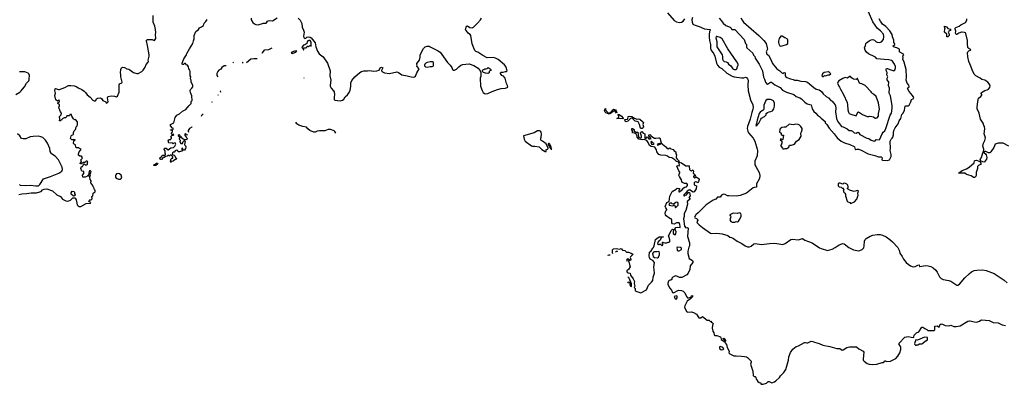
# Model space of a CAD drawing. Extents: x 1771496 to 1971148, y 471553 to 643630.
# Tile 644 of 656: x 1922093 to 1942121, y 525974 to 533398. Entities that reach past the tile are written whole.
import ezdxf

# ---------------------------------------------------------------- set-up
doc = ezdxf.new("R2010")
doc.units = 0

msp = doc.modelspace()

# ---------------------------------------------------------------- linework, layer by layer
at = {"layer": '0CON10XD'}
for points in [[(1936764, 533435), (1936787, 533385), (1936816, 533346), (1937125, 533078), (1937230, 532975), (1937276, 532916), (1937300, 532825), (1937302, 532795), (1937274, 532745), (1937290, 532695), (1937324, 532674), (1937362, 532602), (1937404, 532504), (1937496, 532395), (1937555, 532360), (1937595, 532313), (1937625, 532304), (1937645, 532320), (1937663, 532313), (1937663, 532253), (1937674, 532235), (1937695, 532222), (1937771, 532191), (1937825, 532182), (1937855, 532170), (1937905, 532166), (1937983, 532143), (1938077, 532137), (1938115, 532126), (1938167, 532087), (1938245, 532014), (1938295, 531984), (1938326, 531974), (1938357, 531967), (1938405, 531938), (1938435, 531889), (1938495, 531834), (1938544, 531805), (1938595, 531750), (1938617, 531737), (1938648, 531708), (1938679, 531665), (1938687, 531645), (1938692, 531595), (1938687, 531525), (1938706, 531386), (1938729, 531329), (1938810, 531225), (1938846, 531216), (1938925, 531177), (1938964, 531144), (1939005, 531141), (1939035, 531128), (1939065, 531091), (1939105, 531089), (1939145, 531106), (1939155, 531101), (1939185, 531059), (1939325, 530989), (1939365, 530978), (1939416, 530946), (1939455, 530932), (1939475, 530928), (1939495, 530934), (1939515, 530958), (1939575, 530951), (1939592, 530968), (1939611, 531015), (1939635, 531072), (1939658, 531105), (1939688, 531132), (1939714, 531185), (1939802, 531455), (1939827, 531495), (1939838, 531595), (1939839, 531645), (1939828, 531735), (1939803, 531845), (1939782, 531902), (1939785, 532005), (1939766, 532055), (1939774, 532125), (1939740, 532175), (1939740, 532205), (1939750, 532235), (1939734, 532275), (1939739, 532325), (1939721, 532365), (1939716, 532394), (1939724, 532406), (1939745, 532404), (1939792, 532382), (1939875, 532358), (1939889, 532365), (1939904, 532386), (1939911, 532415), (1939909, 532445), (1939889, 532495), (1939845, 532556), (1939828, 532568), (1939775, 532581), (1939675, 532585), (1939525, 532604), (1939503, 532635), (1939487, 532645), (1939361, 532701), (1939318, 532735), (1939290, 532775), (1939276, 532825), (1939297, 532873), (1939304, 532915), (1939315, 532929), (1939375, 532968), (1939415, 532991), (1939448, 532998), (1939484, 532984), (1939515, 532950), (1939535, 532938), (1939585, 532931), (1939622, 532948), (1939661, 532995), (1939673, 533055), (1939662, 533105), (1939605, 533172), (1939542, 533222), (1939495, 533289), (1939447, 533355), (1939358, 533555)], [(1922079, 529841), (1922135, 529855), (1922235, 529860), (1922325, 529875), (1922434, 529876), (1922505, 529890), (1922527, 529903), (1922557, 529933), (1922591, 529949), (1922645, 529951), (1922764, 529915), (1922851, 529831), (1922925, 529795), (1922965, 529743), (1923035, 529707), (1923065, 529702), (1923095, 529708), (1923126, 529725), (1923175, 529768), (1923205, 529772), (1923223, 529763), (1923242, 529732), (1923265, 529631), (1923286, 529605), (1923305, 529592), (1923335, 529597), (1923445, 529654), (1923536, 529664), (1923540, 529675), (1923515, 529690), (1923503, 529707), (1923522, 529728), (1923545, 529730), (1923568, 529752), (1923570, 529765), (1923560, 529775), (1923562, 529795), (1923578, 529815), (1923590, 529865), (1923630, 529895), (1923630, 529925), (1923612, 529932), (1923600, 529985), (1923590, 529995), (1923580, 530025), (1923540, 530075), (1923540, 530095), (1923550, 530105), (1923550, 530115), (1923530, 530145), (1923522, 530192), (1923500, 530215), (1923515, 530220), (1923525, 530210), (1923537, 530223), (1923530, 530235), (1923530, 530265), (1923540, 530275), (1923540, 530295), (1923547, 530307), (1923535, 530320), (1923515, 530320), (1923502, 530272), (1923498, 530232), (1923485, 530230), (1923457, 530203), (1923425, 530190), (1923375, 530190), (1923370, 530235), (1923400, 530265), (1923400, 530305), (1923360, 530315), (1923340, 530365), (1923343, 530387), (1923352, 530408), (1923368, 530412), (1923380, 530425), (1923382, 530438), (1923405, 530460), (1923425, 530440), (1923458, 530442), (1923470, 530455), (1923470, 530495), (1923480, 530505), (1923465, 530520), (1923445, 530520), (1923415, 530490), (1923385, 530490), (1923375, 530480), (1923362, 530478), (1923345, 530460), (1923335, 530460), (1923322, 530472), (1923332, 530488), (1923350, 530495), (1923340, 530545), (1923365, 530570), (1923368, 530585), (1923348, 530618), (1923315, 530620), (1923292, 530642), (1923290, 530665), (1923305, 530710), (1923340, 530745), (1923342, 530762), (1923312, 530772), (1923295, 530790), (1923252, 530792), (1923232, 530802), (1923228, 530848), (1923215, 530860), (1923202, 530862), (1923190, 530875), (1923198, 530932), (1923220, 530945), (1923220, 530955), (1923195, 530960), (1923185, 530950), (1923153, 530953), (1923128, 530978), (1923140, 531035), (1923155, 531050), (1923177, 531053), (1923190, 531065), (1923190, 531105), (1923197, 531113), (1923200, 531135), (1923228, 531165), (1923238, 531185), (1923240, 531215), (1923260, 531235), (1923260, 531245), (1923270, 531255), (1923267, 531317), (1923228, 531368), (1923205, 531360), (1923185, 531380), (1923152, 531435), (1923145, 531470), (1923115, 531470), (1923110, 531455), (1923097, 531443), (1923055, 531440), (1923045, 531420), (1923025, 531400), (1922998, 531402), (1922970, 531385), (1922950, 531365), (1922945, 531350), (1922935, 531350), (1922925, 531340), (1922902, 531342), (1922900, 531355), (1922910, 531365), (1922910, 531395), (1922903, 531403), (1922900, 531425), (1922937, 531463), (1922942, 531495), (1922925, 531520), (1922893, 531593), (1922890, 531625), (1922900, 531635), (1922900, 531665), (1922872, 531692), (1922872, 531708), (1922900, 531735), (1922900, 531755), (1922885, 531760), (1922865, 531740), (1922828, 531768), (1922807, 531855), (1922820, 531905), (1922809, 531955), (1922815, 531990), (1922825, 531996), (1922885, 531978), (1922905, 531979), (1923012, 532018), (1923085, 532056), (1923135, 532058), (1923205, 532051), (1923259, 532029), (1923285, 532009), (1923355, 531978), (1923405, 531944), (1923434, 531914), (1923465, 531870), (1923525, 531821), (1923581, 531761), (1923605, 531747), (1923634, 531746), (1923645, 531752), (1923657, 531785), (1923677, 531803), (1923735, 531810), (1923757, 531795), (1923783, 531755), (1923843, 531723), (1923850, 531705), (1923865, 531700), (1923890, 531725), (1923879, 531805), (1923884, 531825), (1923893, 531835), (1923955, 531849), (1924025, 531840), (1924065, 531828), (1924085, 531838), (1924118, 531925), (1924116, 532074), (1924125, 532089), (1924172, 532115), (1924176, 532125), (1924174, 532155), (1924151, 532235), (1924154, 532285), (1924147, 532315), (1924152, 532385), (1924163, 532415), (1924185, 532429), (1924225, 532424), (1924275, 532396), (1924315, 532389), (1924335, 532379), (1924385, 532337), (1924408, 532325), (1924475, 532300), (1924505, 532304), (1924575, 532345), (1924605, 532372), (1924645, 532434), (1924667, 532485), (1924708, 532535), (1924713, 532545), (1924707, 532575), (1924728, 532655), (1924727, 532685), (1924694, 532874), (1924671, 532965), (1924675, 532982), (1924694, 532996), (1924755, 532996), (1924785, 532993), (1924815, 532979), (1924833, 532977), (1924864, 533016), (1924854, 533095), (1924861, 533135), (1924858, 533195), (1924842, 533265), (1924811, 533345), (1924806, 533485)], [(1925509, 531061), (1925495, 531050), (1925485, 531050), (1925480, 531065), (1925465, 531078), (1925450, 531065), (1925453, 531043), (1925480, 531015), (1925480, 531005), (1925492, 530992), (1925498, 530975), (1925495, 530960), (1925475, 530950), (1925445, 530950), (1925428, 530968), (1925415, 530970), (1925375, 531010), (1925362, 531012), (1925348, 531048), (1925335, 531052), (1925315, 531040), (1925315, 531030), (1925340, 531015), (1925348, 530998), (1925340, 530965), (1925360, 530945), (1925348, 530908), (1925370, 530880), (1925405, 530880), (1925420, 530915), (1925435, 530930), (1925445, 530930), (1925458, 530918), (1925448, 530858), (1925452, 530842), (1925470, 530825), (1925472, 530805), (1925466, 530775), (1925445, 530740), (1925412, 530742), (1925410, 530775), (1925395, 530780), (1925390, 530775), (1925390, 530745), (1925400, 530735), (1925398, 530722), (1925363, 530717), (1925345, 530708), (1925325, 530710), (1925312, 530722), (1925308, 530738), (1925285, 530740), (1925255, 530730), (1925235, 530700), (1925215, 530698), (1925204, 530686), (1925192, 530652), (1925238, 530638), (1925250, 530625), (1925260, 530595), (1925280, 530575), (1925280, 530565), (1925268, 530552), (1925255, 530550), (1925215, 530520), (1925172, 530508), (1925165, 530490), (1925160, 530515), (1925173, 530567), (1925185, 530580), (1925205, 530580), (1925208, 530585), (1925207, 530607), (1925175, 530640), (1925155, 530640), (1925135, 530620), (1925125, 530630), (1925105, 530630), (1925095, 530620), (1925058, 530612), (1925035, 530590), (1925015, 530590), (1924975, 530550), (1924965, 530550), (1924951, 530561), (1924943, 530575), (1924955, 530592), (1924973, 530597), (1924988, 530625), (1925005, 530640), (1925045, 530640), (1925060, 530655), (1925060, 530665), (1925050, 530675), (1925052, 530725), (1925030, 530755), (1925032, 530768), (1925045, 530780), (1925075, 530780), (1925090, 530755), (1925115, 530748), (1925165, 530790), (1925225, 530798), (1925248, 530822), (1925268, 530865), (1925255, 530890), (1925228, 530882), (1925215, 530870), (1925195, 530890), (1925155, 530882), (1925125, 530890), (1925120, 530895), (1925120, 530925), (1925110, 530935), (1925135, 530960), (1925168, 530962), (1925170, 530975), (1925180, 530985), (1925180, 531005), (1925170, 531015), (1925172, 531028), (1925195, 531050), (1925205, 531050), (1925215, 531040), (1925230, 531055), (1925225, 531070), (1925195, 531060), (1925180, 531075), (1925180, 531095), (1925200, 531115), (1925200, 531135), (1925190, 531150), (1925165, 531140), (1925160, 531155), (1925185, 531160), (1925195, 531150), (1925218, 531172), (1925220, 531185), (1925202, 531192), (1925160, 531235), (1925160, 531265), (1925230, 531295), (1925256, 531405), (1925273, 531437), (1925290, 531455), (1925342, 531478), (1925405, 531534), (1925471, 531569), (1925532, 531645), (1925579, 531691), (1925584, 531735), (1925599, 531755), (1925596, 531846), (1925569, 531915), (1925564, 531955), (1925570, 531975), (1925598, 532002), (1925612, 532028), (1925616, 532055), (1925580, 532135), (1925578, 532165), (1925568, 532195), (1925574, 532235), (1925564, 532255), (1925560, 532345), (1925551, 532371), (1925532, 532395), (1925526, 532435), (1925509, 532469), (1925485, 532482), (1925465, 532508), (1925445, 532507), (1925425, 532488), (1925415, 532488), (1925400, 532495), (1925398, 532515), (1925435, 532602), (1925486, 532684), (1925495, 532712), (1925545, 532807), (1925618, 532912), (1925626, 532965), (1925640, 533010), (1925639, 533075), (1925675, 533158), (1925730, 533200), (1925748, 533235), (1925789, 533251), (1925829, 533281), (1925841, 533305), (1925844, 533326), (1925880, 533360), (1925910, 533405)], [(1926801, 533429), (1926803, 533393), (1926834, 533344), (1926871, 533311), (1926895, 533301), (1926947, 533293), (1927055, 533328), (1927105, 533329), (1927116, 533335), (1927131, 533365), (1927149, 533375), (1927175, 533380), (1927235, 533378), (1927333, 533437)], [(1927755, 533426), (1927796, 533385), (1927829, 533319), (1927839, 533245), (1927868, 533188), (1927877, 533147), (1927864, 533065), (1927873, 533033), (1927895, 533016), (1927915, 533022), (1927935, 533042), (1927965, 533052), (1928005, 533044), (1928025, 533027), (1928104, 532924), (1928116, 532845), (1928148, 532755), (1928186, 532706), (1928265, 532642), (1928355, 532514), (1928407, 532355), (1928400, 532255), (1928419, 532165), (1928409, 532065), (1928411, 532045), (1928426, 532005), (1928479, 531949), (1928487, 531927), (1928496, 531865), (1928488, 531825), (1928488, 531775), (1928505, 531761), (1928615, 531749), (1928657, 531757)], [(1928657, 531757), (1928685, 531782), (1928714, 531826), (1928762, 531865), (1928795, 531915), (1928814, 531965), (1928827, 532035), (1928830, 532115), (1928847, 532163), (1928909, 532235), (1929009, 532321), (1929045, 532342), (1929094, 532354), (1929165, 532356), (1929215, 532366), (1929285, 532349), (1929355, 532354), (1929403, 532367), (1929425, 532420), (1929455, 532432), (1929480, 532415), (1929452, 532365), (1929452, 532355), (1929473, 532335), (1929515, 532313), (1929615, 532303), (1929765, 532334), (1929801, 532321), (1929865, 532274), (1929977, 532257), (1930055, 532234), (1930095, 532230), (1930125, 532232), (1930141, 532245), (1930173, 532317), (1930218, 532395), (1930170, 532455), (1930178, 532475), (1930170, 532485), (1930170, 532505), (1930224, 532576), (1930236, 532634), (1930239, 532685), (1930305, 532810), (1930343, 532847), (1930385, 532860), (1930422, 532862), (1930442, 532842), (1930595, 532769), (1930643, 532735), (1930717, 532645), (1930792, 532525), (1930850, 532475), (1930883, 532425), (1930898, 532385), (1930911, 532371), (1930935, 532371), (1930975, 532388), (1931025, 532440), (1931065, 532470), (1931105, 532483), (1931165, 532491), (1931235, 532497), (1931334, 532464), (1931421, 532411), (1931461, 532355), (1931474, 532325), (1931476, 532265), (1931476, 532245), (1931463, 532205), (1931466, 532045), (1931498, 531958), (1931524, 531915), (1931545, 531897), (1931575, 531888), (1931618, 531892), (1931701, 531939), (1931815, 531975), (1931885, 531994), (1931972, 532005), (1932024, 532025), (1932018, 532055), (1931992, 532102), (1931968, 532205), (1931935, 532246), (1931899, 532265), (1931870, 532305), (1931870, 532315), (1931888, 532332), (1931927, 532327), (1931975, 532344), (1931998, 532345), (1932010, 532355), (1931983, 532445), (1931955, 532482), (1931829, 532585), (1931769, 532615), (1931725, 532625), (1931605, 532622), (1931515, 532667), (1931415, 532738), (1931371, 532751), (1931348, 532768), (1931299, 532909), (1931268, 533075), (1931255, 533097), (1931224, 533115), (1931209, 533139), (1931165, 533182), (1931164, 533195), (1931185, 533268), (1931205, 533272), (1931252, 533242), (1931295, 533230), (1931321, 533245), (1931405, 533325), (1931465, 533395), (1931489, 533431)], [(1935271, 533535), (1935405, 533381), (1935455, 533353), (1935513, 533343), (1935555, 533347), (1935591, 533369), (1935622, 533418)], [(1935778, 533442), (1935765, 533395), (1935769, 533345), (1935786, 533306), (1935810, 533290), (1935915, 533256), (1936022, 533212), (1936131, 533201), (1936138, 533195), (1936137, 533185), (1936127, 533155), (1936117, 533095), (1936116, 533045), (1936125, 532976), (1936145, 532895), (1936143, 532815), (1936155, 532785), (1936210, 532705), (1936236, 532655), (1936270, 532515), (1936288, 532475), (1936323, 532433), (1936375, 532403), (1936479, 532309), (1936584, 532245), (1936625, 532233), (1936775, 532215), (1936824, 532216), (1936855, 532227), (1936875, 532220), (1936895, 532195), (1936908, 532165), (1936902, 532065), (1936912, 531948), (1936957, 531765), (1937003, 531665), (1937011, 531605), (1937008, 531575), (1936985, 531506), (1936954, 531375), (1936895, 531225), (1936891, 531185), (1936906, 531126), (1936921, 531095), (1937012, 530985), (1937045, 530928), (1937096, 530765), (1937100, 530735), (1937091, 530625), (1937044, 530515), (1937050, 530445), (1937065, 530408), (1937136, 530286), (1937149, 530225), (1937140, 530165), (1937083, 530055), (1937078, 530028), (1937082, 529985), (1937035, 529984), (1937013, 529977), (1936876, 529865), (1936745, 529816), (1936666, 529804), (1936515, 529810), (1936494, 529814), (1936445, 529837), (1936415, 529843), (1936395, 529839), (1936368, 529822), (1936343, 529787), (1936285, 529782), (1936253, 529747), (1936198, 529722), (1936055, 529627), (1935993, 529567), (1935894, 529465), (1935844, 529425), (1935821, 529375), (1935829, 529365), (1935861, 529351), (1935886, 529325), (1935888, 529315), (1935867, 529285), (1935875, 529261), (1935915, 529220), (1935985, 529164), (1936145, 529053), (1936175, 529048), (1936275, 529053), (1936385, 529041), (1936498, 529005), (1936535, 528971), (1936575, 528961), (1936612, 528942), (1936685, 528886), (1936785, 528844), (1936848, 528795), (1936895, 528773), (1936937, 528773), (1936973, 528785), (1937029, 528831), (1937055, 528842), (1937185, 528820), (1937345, 528842), (1937455, 528848), (1937616, 528824), (1937666, 528844), (1937777, 528923), (1937805, 528927), (1937935, 528918), (1938015, 528941), (1938065, 528911), (1938212, 528852), (1938365, 528754), (1938399, 528739), (1938525, 528702), (1938622, 528728), (1938683, 528757), (1938765, 528813), (1938815, 528836), (1938835, 528839), (1938865, 528831), (1938962, 528762), (1939055, 528713), (1939155, 528692), (1939185, 528697), (1939233, 528717), (1939262, 528755), (1939273, 528797), (1939280, 528890), (1939293, 528925), (1939309, 528945), (1939395, 528993), (1939448, 529012), (1939535, 529027), (1939595, 529022), (1939645, 529012), (1939715, 528976), (1939795, 528920), (1939844, 528874), (1939955, 528758), (1939982, 528705), (1939998, 528645), (1940042, 528578), (1940068, 528525), (1940123, 528455), (1940165, 528417), (1940215, 528387), (1940265, 528365), (1940305, 528370), (1940365, 528402), (1940386, 528406), (1940392, 528402), (1940393, 528375), (1940402, 528372), (1940516, 528394), (1940575, 528389), (1940625, 528374), (1940675, 528344), (1940725, 528298), (1940757, 528255), (1940804, 528165), (1940835, 528130), (1940875, 528110), (1940995, 528088), (1941035, 528073), (1941155, 527996), (1941175, 527994), (1941208, 528012), (1941321, 528145), (1941407, 528223), (1941454, 528266), (1941505, 528289), (1941565, 528299), (1941675, 528304), (1941752, 528292), (1941915, 528227), (1942115, 528097), (1942180, 528040)], [(1936318, 533428), (1936365, 533380), (1936404, 533324), (1936455, 533279), (1936545, 533248), (1936564, 533226), (1936570, 533205), (1936578, 533198), (1936625, 533201), (1936637, 533197), (1936831, 532995), (1936858, 532915), (1936874, 532895), (1936876, 532845), (1936886, 532825), (1937003, 532715), (1937022, 532675), (1937048, 532648), (1937056, 532615), (1937134, 532495), (1937185, 532400), (1937202, 532355), (1937224, 532225), (1937246, 532185), (1937266, 532126), (1937285, 532098), (1937305, 532088), (1937365, 532127), (1937385, 532127), (1937454, 532074), (1937562, 532015), (1937606, 531966), (1937693, 531923), (1937838, 531875), (1937885, 531833), (1937965, 531807), (1937996, 531786), (1938019, 531769), (1938066, 531716), (1938112, 531682), (1938192, 531665), (1938196, 531635), (1938216, 531585), (1938250, 531530), (1938288, 531495), (1938321, 531451), (1938365, 531424), (1938395, 531390), (1938474, 531325), (1938480, 531295), (1938508, 531265), (1938557, 531187), (1938657, 531077), (1938721, 530991), (1938805, 530924), (1938869, 530889), (1938982, 530855), (1939067, 530817), (1939076, 530806), (1939085, 530758), (1939092, 530752), (1939124, 530764), (1939153, 530763), (1939195, 530748), (1939355, 530669), (1939485, 530636), (1939565, 530603), (1939615, 530603), (1939634, 530585), (1939629, 530545), (1939645, 530537), (1939735, 530534), (1939783, 530547), (1939818, 530612), (1939817, 530655), (1939796, 530734), (1939806, 530775), (1939802, 530928), (1939817, 530963), (1939841, 530985), (1939851, 531005), (1939867, 531053), (1939864, 531095), (1939876, 531145), (1939899, 531195), (1939962, 531278), (1939985, 531340), (1940017, 531385), (1940034, 531466), (1940047, 531483), (1940062, 531495), (1940093, 531555), (1940102, 531635), (1940115, 531642), (1940165, 531642), (1940183, 531657), (1940222, 531725), (1940235, 531770), (1940265, 531788), (1940280, 531815), (1940256, 531855), (1940186, 531935), (1940154, 531995), (1940157, 532013), (1940185, 532022), (1940189, 532035), (1940181, 532065), (1940148, 532105), (1940126, 532165), (1940134, 532234), (1940124, 532385), (1940084, 532535), (1940057, 532595), (1940061, 532625), (1940056, 532655), (1940074, 532685), (1940073, 532695), (1939994, 532735), (1939988, 532745), (1939991, 532785), (1939986, 532796), (1939938, 532828), (1939905, 532831), (1939868, 532848), (1939860, 532865), (1939893, 532895), (1939896, 532906), (1939877, 532935), (1939871, 532981), (1939848, 533048), (1939839, 533095), (1939795, 533172), (1939709, 533259), (1939646, 533305), (1939605, 533367), (1939577, 533415)], [(1942215, 530822), (1942095, 530886), (1941995, 530887), (1941936, 530864), (1941907, 530795), (1941846, 530705), (1941825, 530686), (1941800, 530690), (1941745, 530711), (1941718, 530712), (1941708, 530705), (1941713, 530685), (1941737, 530667), (1941752, 530645), (1941767, 530595), (1941756, 530555), (1941716, 530505), (1941705, 530499), (1941649, 530519), (1941632, 530545), (1941634, 530565), (1941657, 530593), (1941687, 530685), (1941700, 530705), (1941703, 530765), (1941681, 530825), (1941697, 530883), (1941724, 530935), (1941736, 530995), (1941714, 531074), (1941723, 531175), (1941719, 531225), (1941705, 531246), (1941690, 531290), (1941634, 531375), (1941607, 531495), (1941572, 531585), (1941570, 531625), (1941584, 531725), (1941587, 531773), (1941597, 531803), (1941643, 531835), (1941665, 531862), (1941664, 531875), (1941650, 531895), (1941658, 531915), (1941724, 531956), (1941775, 531971), (1941797, 531985), (1941830, 532015), (1941836, 532055), (1941816, 532095), (1941785, 532129), (1941725, 532164), (1941665, 532177), (1941628, 532205), (1941542, 532252), (1941506, 532286), (1941467, 532375), (1941443, 532455), (1941401, 532545), (1941380, 532645), (1941374, 532725), (1941378, 532745), (1941397, 532763), (1941432, 532775), (1941441, 532785), (1941402, 532812), (1941382, 532835), (1941372, 532905), (1941375, 532975), (1941338, 533118), (1941329, 533129), (1941308, 533138), (1941266, 533145), (1941249, 533141), (1941195, 533122), (1941155, 533099), (1941145, 533099), (1941126, 533125), (1941135, 533165), (1941120, 533205), (1941119, 533225), (1941135, 533241), (1941205, 533265), (1941239, 533291), (1941335, 533342), (1941358, 533385), (1941356, 533416)], [(1940975, 533050), (1940955, 533050), (1940950, 533105), (1940902, 533145), (1940908, 533215), (1940918, 533235), (1940902, 533255), (1940905, 533267), (1940950, 533255), (1940950, 533245), (1940972, 533222), (1941025, 533206), (1941032, 533195), (1941020, 533175), (1940990, 533165), (1940988, 533152), (1940980, 533145), (1940988, 533138), (1940990, 533115), (1941000, 533105), (1941000, 533075), (1940975, 533050)], [(1927865, 532784), (1927870, 532785), (1927866, 532815), (1927873, 532825), (1927905, 532826), (1927932, 532835), (1927944, 532856), (1927956, 532856), (1927965, 532848), (1927995, 532870), (1928025, 532860), (1928022, 532942), (1928001, 532971), (1927977, 532977), (1927955, 532965), (1927942, 532948), (1927934, 532915), (1927895, 532888), (1927868, 532882), (1927836, 532845), (1927832, 532832), (1927862, 532802), (1927865, 532784)], [(1936665, 532384), (1936682, 532398), (1936693, 532447), (1936709, 532475), (1936706, 532495), (1936680, 532540), (1936499, 532805), (1936381, 533005), (1936342, 533035), (1936275, 533058), (1936258, 533055), (1936255, 533030), (1936274, 532955), (1936277, 532845), (1936383, 532685), (1936392, 532645), (1936392, 532595), (1936404, 532565), (1936425, 532548), (1936465, 532541), (1936491, 532525), (1936512, 532495), (1936556, 532456), (1936600, 532395), (1936625, 532386), (1936665, 532384)], [(1937575, 532857), (1937605, 532863), (1937690, 532895), (1937716, 532914), (1937717, 532985), (1937709, 532999), (1937665, 533030), (1937655, 533030), (1937605, 533060), (1937575, 533060), (1937542, 533015), (1937527, 532963), (1937527, 532935), (1937532, 532905), (1937555, 532864), (1937575, 532857)], [(1927225, 532818), (1927153, 532787), (1927075, 532777), (1927061, 532769), (1927023, 532725), (1927017, 532712)], [(1927635, 532709), (1927655, 532714), (1927713, 532735), (1927733, 532765), (1927680, 532760), (1927632, 532738), (1927614, 532714), (1927635, 532709)], [(1926924, 532598), (1926855, 532600), (1926798, 532592), (1926708, 532521)], [(1930385, 532434), (1930445, 532447), (1930485, 532442), (1930505, 532450), (1930512, 532465), (1930508, 532485), (1930510, 532525), (1930488, 532538), (1930445, 532540), (1930385, 532528), (1930357, 532513), (1930335, 532490), (1930328, 532475), (1930328, 532458), (1930350, 532435), (1930385, 532434)], [(1926290, 532464), (1926285, 532461), (1926255, 532459), (1926208, 532422), (1926185, 532392), (1926141, 532369), (1926124, 532346), (1926106, 532305), (1926106, 532265), (1926121, 532235)], [(1926442, 532530), (1926431, 532522)], [(1926641, 532514), (1926625, 532524), (1926619, 532527)], [(1931615, 532302), (1931565, 532310), (1931530, 532325), (1931510, 532345), (1931510, 532365), (1931520, 532375), (1931520, 532385), (1931545, 532390), (1931555, 532400), (1931585, 532398), (1931605, 532403), (1931615, 532420), (1931625, 532422), (1931665, 532398), (1931678, 532385), (1931677, 532363), (1931642, 532348), (1931640, 532315), (1931615, 532302)], [(1922015, 531878), (1922095, 531919), (1922125, 531947), (1922148, 531982), (1922191, 532029), (1922232, 532105), (1922278, 532155), (1922287, 532175), (1922287, 532197), (1922290, 532265), (1922279, 532295), (1922265, 532309), (1922195, 532336), (1922087, 532337)], [(1927881, 532205), (1927874, 532208)], [(1938420, 532240), (1938445, 532243), (1938465, 532260), (1938485, 532258), (1938535, 532272), (1938567, 532273), (1938590, 532295), (1938588, 532305), (1938566, 532326), (1938543, 532333), (1938455, 532320), (1938422, 532298), (1938412, 532258), (1938414, 532245), (1938420, 532240)], [(1939505, 531392), (1939535, 531400), (1939560, 531435), (1939562, 531485), (1939582, 531575), (1939563, 531703), (1939518, 531835), (1939460, 531885), (1939445, 531890), (1939425, 531910), (1939415, 531930), (1939290, 532055), (1939222, 532092), (1939205, 532098), (1939180, 532095), (1939135, 532200), (1939125, 532200), (1939105, 532182), (1939055, 532188), (1939015, 532212), (1938995, 532242), (1938975, 532238), (1938932, 532208), (1938885, 532218), (1938835, 532202), (1938758, 532155), (1938734, 532126), (1938730, 532105), (1938755, 532042), (1938772, 532022), (1938788, 531985), (1938853, 531875), (1938922, 531712), (1938933, 531665), (1938939, 531565), (1938949, 531515), (1938965, 531490), (1938996, 531476), (1939105, 531443), (1939116, 531454), (1939145, 531518), (1939155, 531523), (1939238, 531465), (1939334, 531424), (1939366, 531424), (1939385, 531432), (1939425, 531428), (1939457, 531417), (1939493, 531393), (1939505, 531392)], [(1926188, 531950), (1926182, 531948), (1926174, 531936), (1926175, 531920)], [(1926132, 531868), (1926121, 531854)], [(1937075, 531230), (1937125, 531290), (1937167, 531375), (1937185, 531392), (1937243, 531427), (1937275, 531460), (1937280, 531485), (1937301, 531509), (1937337, 531523), (1937375, 531528), (1937403, 531545), (1937436, 531584), (1937450, 531635), (1937445, 531700), (1937423, 531743), (1937385, 531768), (1937365, 531772), (1937295, 531770), (1937270, 531755), (1937230, 531655), (1937232, 531575), (1937215, 531548), (1937205, 531548), (1937155, 531518), (1937136, 531485), (1937093, 531355), (1937081, 531285), (1937068, 531245), (1937075, 531230)], [(1926011, 531726), (1926000, 531715), (1926000, 531709)], [(1934085, 531472), (1934015, 531501), (1934001, 531515), (1933992, 531545), (1934005, 531580), (1934015, 531590), (1934010, 531575), (1934019, 531549), (1934040, 531520), (1934065, 531500), (1934085, 531498), (1934104, 531506), (1934136, 531534), (1934153, 531565), (1934175, 531574), (1934215, 531560), (1934229, 531545), (1934241, 531515), (1934235, 531492), (1934208, 531538), (1934185, 531544), (1934112, 531485), (1934085, 531472)], [(1925828, 531484), (1925809, 531471), (1925791, 531445), (1925786, 531429)], [(1934365, 531382), (1934240, 531385), (1934250, 531395), (1934275, 531402), (1934282, 531418), (1934280, 531440), (1934260, 531465), (1934285, 531466), (1934332, 531435), (1934368, 531395), (1934370, 531385), (1934365, 531382)], [(1934735, 531180), (1934718, 531188), (1934704, 531265), (1934672, 531315), (1934655, 531327), (1934615, 531335), (1934575, 531374), (1934556, 531386), (1934535, 531392), (1934515, 531388), (1934465, 531335), (1934429, 531321), (1934408, 531335), (1934400, 531365), (1934456, 531374), (1934466, 531385), (1934467, 531415), (1934473, 531425), (1934505, 531432), (1934545, 531429), (1934601, 531391), (1934645, 531374), (1934675, 531382), (1934705, 531374), (1934765, 531326), (1934780, 531305), (1934768, 531265), (1934781, 531215), (1934773, 531195), (1934755, 531184), (1934735, 531180)], [(1925601, 531209), (1925595, 531208), (1925545, 531180), (1925520, 531145), (1925518, 531125), (1925524, 531109)], [(1928526, 531087), (1928505, 531120), (1928487, 531135), (1928415, 531163), (1928395, 531165), (1928365, 531161), (1928302, 531138), (1928195, 531136), (1928145, 531127), (1928105, 531109), (1928075, 531107), (1927992, 531142), (1927953, 531173), (1927925, 531209), (1927852, 531222), (1927769, 531249), (1927731, 531275), (1927711, 531312)], [(1932795, 530712), (1932800, 530715), (1932800, 530755), (1932828, 530762), (1932840, 530775), (1932840, 530785), (1932799, 530869), (1932727, 530927), (1932700, 530935), (1932692, 530955), (1932692, 530985), (1932702, 531005), (1932706, 531064), (1932698, 531105), (1932685, 531127), (1932665, 531137), (1932625, 531132), (1932556, 531094), (1932340, 531035), (1932353, 530965), (1932375, 530927), (1932505, 530829), (1932525, 530820), (1932575, 530820), (1932657, 530807), (1932712, 530755), (1932780, 530715), (1932795, 530712)], [(1934161, 528634), (1934151, 528651), (1934154, 528715), (1934175, 528731), (1934225, 528739), (1934295, 528723), (1934327, 528737), (1934358, 528708), (1934405, 528700), (1934435, 528663), (1934475, 528664), (1934534, 528644), (1934564, 528625), (1934566, 528615), (1934518, 528572), (1934512, 528555), (1934521, 528515), (1934515, 528498), (1934505, 528492), (1934465, 528526), (1934450, 528525), (1934438, 528505), (1934445, 528490), (1934465, 528498), (1934477, 528487), (1934492, 528445), (1934494, 528415), (1934510, 528365), (1934479, 528311), (1934445, 528288), (1934443, 528275), (1934453, 528255), (1934472, 528242), (1934508, 528238), (1934515, 528198), (1934575, 528120), (1934599, 528069), (1934594, 528025), (1934605, 527975), (1934592, 527945), (1934612, 527925), (1934611, 527885), (1934628, 527868), (1934725, 527840), (1934840, 527900), (1934885, 527992), (1934947, 528053), (1934969, 528085), (1934979, 528155), (1935003, 528235), (1934999, 528305), (1934994, 528356), (1935008, 528455), (1934974, 528494), (1934921, 528525), (1934902, 528555), (1934896, 528585), (1934907, 528665), (1934940, 528695), (1934970, 528745), (1934988, 528762), (1935002, 528795), (1935023, 528925), (1935055, 528940), (1935102, 528975), (1935188, 528978), (1935186, 528974), (1935150, 528970), (1935120, 528910), (1935080, 528875), (1935071, 528855), (1935070, 528835), (1935085, 528818), (1935095, 528812), (1935110, 528825), (1935125, 528828), (1935155, 528800), (1935165, 528800), (1935172, 528808), (1935170, 528865), (1935175, 528870), (1935185, 528860), (1935215, 528852), (1935255, 528852), (1935285, 528870), (1935305, 528870), (1935317, 528883), (1935320, 528915), (1935306, 528966), (1935290, 528995), (1935324, 529055), (1935342, 529108), (1935375, 529136), (1935402, 529125), (1935388, 529085), (1935388, 529048), (1935412, 529022), (1935425, 529020), (1935440, 529035), (1935447, 529085), (1935420, 529135), (1935438, 529165), (1935464, 529176), (1935525, 529167), (1935531, 529185), (1935524, 529225), (1935505, 529260), (1935455, 529261), (1935405, 529236), (1935373, 529243), (1935360, 529265), (1935356, 529325), (1935345, 529342), (1935315, 529350), (1935246, 529405), (1935231, 529425), (1935223, 529455), (1935228, 529485), (1935235, 529503), (1935260, 529525), (1935260, 529535), (1935234, 529565), (1935226, 529594), (1935255, 529678), (1935301, 529699), (1935317, 529805), (1935368, 529902), (1935444, 529946), (1935465, 529970), (1935515, 529960), (1935512, 529938), (1935500, 529925), (1935500, 529895), (1935505, 529890), (1935565, 529930), (1935604, 529976), (1935625, 529989), (1935655, 529996), (1935675, 530023), (1935680, 530045), (1935665, 530064), (1935615, 530060), (1935574, 530084), (1935562, 530105), (1935558, 530138), (1935516, 530206), (1935504, 530235), (1935524, 530285), (1935522, 530295), (1935499, 530319), (1935458, 530415), (1935465, 530432), (1935505, 530423), (1935512, 530435), (1935498, 530498), (1935452, 530512), (1935420, 530545), (1935358, 530585), (1935305, 530591), (1935268, 530618), (1935235, 530630), (1935135, 530640), (1935095, 530655), (1935051, 530705), (1935049, 530745), (1935010, 530800), (1934985, 530811), (1934940, 530815), (1934906, 530835), (1934878, 530898), (1934849, 530939), (1934796, 530956), (1934755, 530949), (1934688, 530965), (1934654, 531004), (1934652, 531025), (1934636, 531066), (1934605, 531087), (1934560, 531095), (1934560, 531135), (1934543, 531155), (1934545, 531180), (1934555, 531182), (1934590, 531165), (1934590, 531145), (1934582, 531132), (1934635, 531110), (1934668, 531108), (1934678, 531015), (1934692, 531002), (1934718, 530992)], [(1937642, 530768), (1937663, 530777), (1937695, 530772), (1937735, 530800), (1937742, 530825), (1937755, 530840), (1937795, 530842), (1937855, 530862), (1937897, 530923), (1937945, 530960), (1937986, 531024), (1937982, 531088), (1937998, 531115), (1938008, 531155), (1938007, 531183), (1937982, 531225), (1937955, 531252), (1937925, 531267), (1937883, 531273), (1937825, 531259), (1937747, 531273), (1937675, 531208), (1937645, 531212), (1937598, 531202), (1937562, 531175), (1937552, 531155), (1937550, 531115), (1937580, 531085), (1937582, 531062), (1937595, 531050), (1937625, 531050), (1937627, 531045), (1937615, 530960), (1937605, 530950), (1937595, 530950), (1937590, 530965), (1937575, 530970), (1937560, 530955), (1937598, 530928), (1937597, 530885), (1937580, 530845), (1937570, 530835), (1937580, 530825), (1937580, 530815), (1937610, 530785), (1937615, 530770), (1937642, 530768)], [(1922087, 530045), (1922105, 530032), (1922205, 530020), (1922315, 530030), (1922425, 530012), (1922475, 530015), (1922506, 530044), (1922575, 530159), (1922717, 530205), (1922889, 530271), (1922949, 530311), (1922966, 530345), (1922960, 530395), (1922882, 530542), (1922818, 530618), (1922740, 530670), (1922731, 530681), (1922711, 530715), (1922706, 530775), (1922657, 530885), (1922621, 530945), (1922565, 530998), (1922525, 531016), (1922475, 531027), (1922365, 531023), (1922305, 531010), (1922215, 530971), (1922165, 530971), (1922132, 530982), (1922095, 531034), (1922046, 531076)], [(1934718, 530992), (1934735, 530990), (1934744, 531005), (1934743, 531025), (1934722, 531085), (1934731, 531109), (1934745, 531119), (1934756, 531116), (1934775, 531088), (1934808, 531075), (1934812, 531065), (1934807, 530995), (1934815, 530982), (1934834, 530986), (1934855, 531010), (1934895, 530968), (1934938, 530982), (1934890, 531035), (1934892, 531055), (1934915, 531062), (1934927, 531057), (1934934, 531034), (1935005, 530989), (1935034, 530984), (1935095, 530995), (1935113, 530993), (1935124, 530975), (1935129, 530935), (1935144, 530896), (1935134, 530886), (1935068, 530865), (1935062, 530852), (1935075, 530843), (1935135, 530870), (1935145, 530880), (1935165, 530880), (1935170, 530865), (1935238, 530808), (1935266, 530776), (1935285, 530771), (1935315, 530792), (1935341, 530771), (1935385, 530758), (1935408, 530728), (1935441, 530705), (1935439, 530665), (1935451, 530645), (1935444, 530606), (1935448, 530585), (1935465, 530557), (1935502, 530525), (1935510, 530500), (1935555, 530484), (1935643, 530423), (1935680, 530425), (1935695, 530428), (1935711, 530411), (1935715, 530348), (1935735, 530328), (1935758, 530322), (1935785, 530338), (1935795, 530330), (1935800, 530315), (1935792, 530275), (1935812, 530255), (1935838, 530215), (1935835, 530210), (1935801, 530209), (1935798, 530205), (1935805, 530190), (1935829, 530181), (1935838, 530185), (1935845, 530200), (1935855, 530200), (1935879, 530179), (1935910, 530165), (1935914, 530145), (1935902, 530105), (1935885, 530081), (1935875, 530078), (1935865, 530088), (1935845, 530094), (1935825, 530088), (1935815, 530073), (1935815, 530039), (1935825, 530028), (1935860, 530015), (1935853, 529957), (1935816, 529894), (1935795, 529888), (1935756, 529906), (1935725, 529931), (1935705, 529930), (1935668, 529905), (1935651, 529879), (1935605, 529830), (1935604, 529814), (1935615, 529812), (1935630, 529825), (1935660, 529835), (1935692, 529878), (1935705, 529882), (1935715, 529878), (1935726, 529846), (1935728, 529815), (1935702, 529775), (1935730, 529745), (1935673, 529695), (1935670, 529685), (1935679, 529659), (1935678, 529645), (1935640, 529515), (1935608, 529455), (1935609, 529391), (1935595, 529345), (1935614, 529195), (1935645, 529160), (1935675, 529164), (1935688, 529155), (1935675, 528985), (1935717, 528857), (1935721, 528795), (1935703, 528765), (1935683, 528685), (1935687, 528635), (1935714, 528535), (1935778, 528498), (1935786, 528476), (1935786, 528455), (1935732, 528385), (1935726, 528314), (1935692, 528235), (1935665, 528205), (1935565, 528151), (1935545, 528146), (1935515, 528149), (1935459, 528179), (1935435, 528184), (1935378, 528155), (1935358, 528135), (1935360, 528105), (1935335, 528092), (1935325, 528098), (1935305, 528088), (1935293, 528075), (1935276, 528035), (1935274, 528005), (1935315, 527933), (1935354, 527894), (1935375, 527844), (1935395, 527840), (1935495, 527888), (1935555, 527886), (1935590, 527870), (1935620, 527840), (1935655, 527764), (1935675, 527738), (1935694, 527736), (1935742, 527748), (1935761, 527779), (1935780, 527780), (1935780, 527755), (1935740, 527715), (1935669, 527670), (1935622, 527575), (1935618, 527545), (1935658, 527458), (1935685, 527445), (1935755, 527452), (1935798, 527438), (1935859, 527399), (1935905, 527330), (1935950, 527325), (1935985, 527352), (1936075, 527280), (1936117, 527277), (1936130, 527265), (1936135, 527250), (1936145, 527250), (1936155, 527260), (1936162, 527242), (1936185, 527223), (1936198, 527215), (1936198, 527205), (1936184, 527176), (1936179, 527115), (1936193, 527053), (1936212, 527022), (1936221, 526981), (1936235, 526971), (1936275, 526971), (1936345, 526938), (1936356, 526924), (1936360, 526885), (1936425, 526848), (1936432, 526855), (1936432, 526872), (1936407, 526887), (1936402, 526905), (1936415, 526913), (1936435, 526902), (1936452, 526865), (1936450, 526855), (1936438, 526845), (1936439, 526825), (1936467, 526785), (1936481, 526725), (1936513, 526675), (1936522, 526645), (1936521, 526615), (1936535, 526598), (1936622, 526552), (1936665, 526556), (1936775, 526549), (1936835, 526543), (1936875, 526531), (1936895, 526520), (1936970, 526445), (1936972, 526425), (1936960, 526385), (1937007, 526245), (1937013, 526153), (1937032, 526132), (1937055, 526130), (1937065, 526120), (1937072, 526082), (1937090, 526065), (1937105, 526030), (1937133, 526013), (1937167, 526007), (1937170, 525985), (1937178, 525978), (1937214, 525974), (1937285, 525999), (1937318, 526032), (1937335, 526032), (1937363, 526015), (1937395, 526007), (1937445, 526024), (1937477, 526045), (1937545, 526112), (1937570, 526150), (1937637, 526215), (1937675, 526275), (1937729, 526465), (1937741, 526535), (1937772, 526625), (1937817, 526693), (1937884, 526746), (1937935, 526759), (1938056, 526824), (1938075, 526828), (1938105, 526818), (1938125, 526819), (1938195, 526851), (1938225, 526849), (1938261, 526831), (1938353, 526805), (1938428, 526768), (1938575, 526747), (1938715, 526706), (1938775, 526701), (1938825, 526668), (1938846, 526674), (1938915, 526725), (1938975, 526736), (1939114, 526734), (1939165, 526698), (1939252, 526652), (1939263, 526627), (1939264, 526606), (1939256, 526584), (1939248, 526468), (1939268, 526445), (1939329, 526399), (1939375, 526381), (1939445, 526379), (1939525, 526387), (1939635, 526418), (1939655, 526418), (1939680, 526435), (1939685, 526450), (1939705, 526450), (1939715, 526440), (1939805, 526448), (1939915, 526498), (1939956, 526544), (1939996, 526614), (1940016, 526685), (1940017, 526725), (1940010, 526745), (1939974, 526795), (1939980, 526815), (1940098, 526932), (1940165, 526946), (1940225, 526931), (1940275, 526928), (1940283, 526937), (1940286, 526975), (1940335, 527021), (1940382, 527045), (1940445, 527140), (1940465, 527140), (1940505, 527109), (1940543, 527093), (1940568, 527068), (1940685, 527070), (1940710, 527085), (1940710, 527155), (1940755, 527163), (1940795, 527140), (1940806, 527154), (1940810, 527185), (1940835, 527203), (1940865, 527201), (1940915, 527172), (1940994, 527166), (1941035, 527176), (1941095, 527151), (1941145, 527149), (1941225, 527163), (1941379, 527261), (1941415, 527270), (1941427, 527267), (1941505, 527244), (1941555, 527242), (1941615, 527258), (1941643, 527277), (1941665, 527284), (1941815, 527275), (1941895, 527230), (1941993, 527223), (1942075, 527188), (1942145, 527174)], [(1932915, 530760), (1932918, 530765), (1932907, 530777), (1932905, 530808), (1932878, 530865), (1932865, 530876), (1932850, 530875), (1932843, 530867), (1932843, 530853), (1932870, 530815), (1932882, 530782), (1932905, 530760), (1932915, 530760)], [(1934965, 530857), (1934995, 530864), (1935002, 530875), (1934973, 530893), (1934945, 530922), (1934933, 530905), (1934946, 530866), (1934965, 530857)], [(1941515, 530184), (1941495, 530188), (1941445, 530222), (1941355, 530244), (1941315, 530273), (1941190, 530275), (1941262, 530325), (1941355, 530362), (1941405, 530397), (1941506, 530484), (1941516, 530524), (1941525, 530533), (1941555, 530540), (1941620, 530510), (1941644, 530475), (1941648, 530455), (1941595, 530429), (1941578, 530412), (1941575, 530370), (1941552, 530285), (1941546, 530225), (1941534, 530196), (1941515, 530184)], [(1924825, 530430), (1924820, 530445), (1924838, 530452), (1924875, 530480), (1924895, 530480), (1924900, 530465), (1924865, 530432), (1924825, 530430)], [(1924105, 530148), (1924145, 530154), (1924160, 530165), (1924168, 530182), (1924155, 530232), (1924125, 530258), (1924105, 530264), (1924063, 530257), (1924050, 530240), (1924044, 530216), (1924044, 530194), (1924055, 530173), (1924105, 530148)], [(1938995, 529658), (1939015, 529662), (1939075, 529688), (1939124, 529746), (1939148, 529825), (1939142, 529865), (1939157, 529907), (1939145, 529918), (1939114, 529916), (1939065, 529903), (1938995, 529918), (1938932, 529952), (1938930, 529965), (1938947, 529983), (1938948, 529995), (1938937, 530027), (1938918, 530048), (1938875, 530068), (1938850, 530065), (1938835, 530050), (1938785, 530068), (1938753, 530067), (1938740, 530055), (1938740, 530015), (1938763, 529993), (1938805, 529990), (1938825, 529970), (1938845, 529970), (1938860, 529955), (1938840, 529935), (1938847, 529927), (1938853, 529893), (1938879, 529869), (1938892, 529845), (1938893, 529815), (1938922, 529705), (1938935, 529692), (1938976, 529676), (1938995, 529658)], [(1923188, 529808), (1923142, 529845), (1923142, 529875), (1923163, 529907), (1923195, 529900), (1923208, 529888), (1923210, 529855), (1923220, 529835), (1923215, 529810), (1923188, 529808)], [(1935435, 529570), (1935486, 529625), (1935490, 529655), (1935478, 529675), (1935455, 529680), (1935438, 529675), (1935395, 529640), (1935362, 529652), (1935345, 529666), (1935315, 529660), (1935300, 529635), (1935302, 529622), (1935375, 529610), (1935390, 529615), (1935405, 529630), (1935418, 529618), (1935435, 529570)], [(1936643, 529277), (1936665, 529288), (1936695, 529283), (1936715, 529298), (1936740, 529335), (1936770, 529400), (1936771, 529425), (1936762, 529452), (1936735, 529464), (1936685, 529452), (1936604, 529456), (1936540, 529425), (1936540, 529415), (1936555, 529400), (1936560, 529385), (1936540, 529325), (1936561, 529291), (1936587, 529277), (1936643, 529277)], [(1935485, 528692), (1935505, 528693), (1935555, 528722), (1935555, 528748), (1935535, 528761), (1935465, 528768), (1935458, 528745), (1935470, 528725), (1935470, 528705), (1935485, 528692)], [(1934062, 528596), (1934062, 528605), (1934085, 528612), (1934101, 528608)], [(1934256, 528674), (1934255, 528677), (1934234, 528676), (1934212, 528665), (1934214, 528662)], [(1935065, 528550), (1935084, 528566), (1935108, 528615), (1935110, 528645), (1935103, 528673), (1935095, 528678), (1935055, 528670), (1935007, 528673), (1934987, 528663), (1934962, 528635), (1934980, 528575), (1935005, 528554), (1935065, 528550)], [(1934462, 528036), (1934485, 528058), (1934505, 528050), (1934507, 528035), (1934502, 528005), (1934515, 527970), (1934538, 527965), (1934535, 528020), (1934491, 528135), (1934462, 528162)], [(1935445, 527706), (1935455, 527714), (1935468, 527735), (1935465, 527768), (1935455, 527778), (1935408, 527765), (1935410, 527745), (1935428, 527715), (1935445, 527706)], [(1940335, 526772), (1940345, 526780), (1940365, 526780), (1940395, 526800), (1940445, 526800), (1940465, 526810), (1940515, 526860), (1940525, 526860), (1940558, 526882), (1940560, 526925), (1940495, 526932), (1940357, 526873), (1940322, 526878), (1940292, 526805), (1940302, 526782), (1940312, 526772), (1940335, 526772)], [(1936365, 526679), (1936405, 526680), (1936414, 526695), (1936395, 526726), (1936345, 526743), (1936328, 526735), (1936326, 526715), (1936335, 526694), (1936365, 526679)]]:
    msp.add_lwpolyline(points, dxfattribs=at)

doc.saveas('drawing.dxf')
